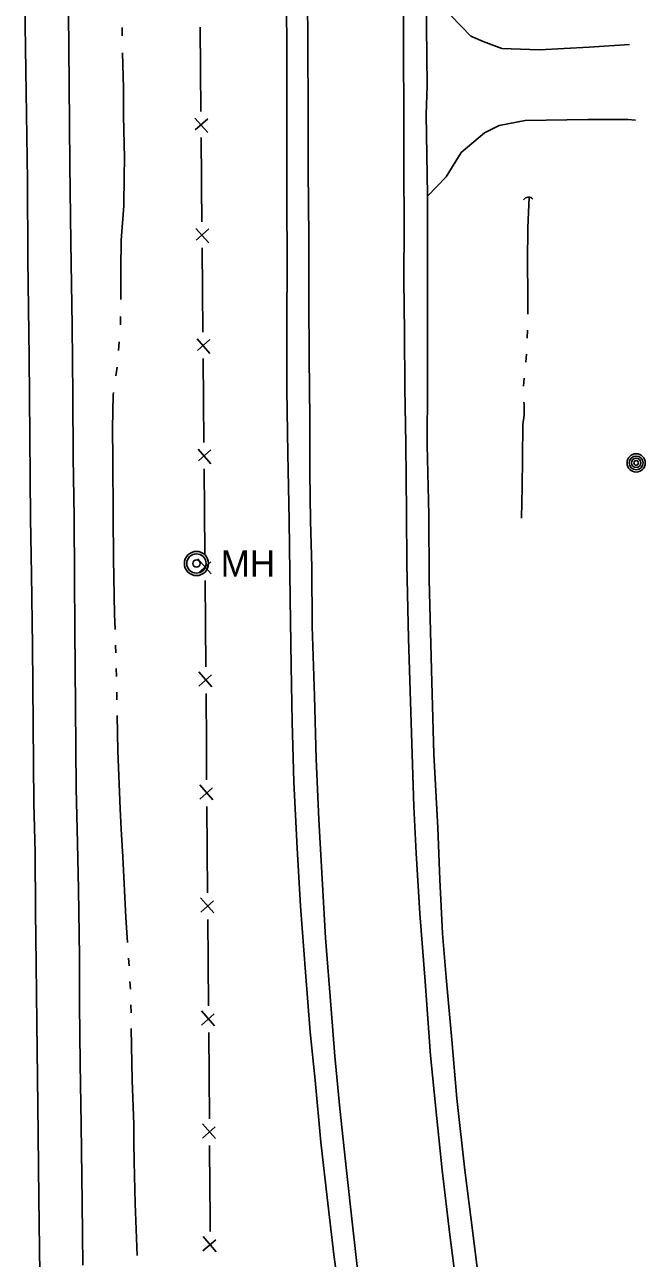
# Model space of a CAD drawing. Extents: x 589250 to 1188077, y 162953 to 363065.
# Drawn here: x 594055.7 to 594207, y 188800.5 to 189101.2 of the extents above; entities that cross this region are included whole.
import ezdxf

# ---------------------------------------------------------------- set-up
doc = ezdxf.new("R2010")
doc.units = 0
for name, color, linetype in [('E_BMGRD', 7, 'Continuous'), ('E_DRN', 7, 'Continuous'), ('E_DWY', 7, 'Continuous'), ('E_FEN_P', 7, 'Continuous'), ('E_MISCPROP', 7, 'Continuous'), ('E_RDWY', 7, 'Continuous'), ('E_RDWY_Gravel', 7, 'Continuous'), ('E_UTL_MH', 7, 'Continuous'), ('E_WTR_FlowLine', 7, 'Continuous')]:
    doc.layers.add(name, color=color, linetype=linetype)

# ---------------------------------------------------------------- blocks, each defined once
blk = doc.blocks.new('MH')
at = {"layer": 'E_UTL_MH'}
for radius in [5, 4, 1.5]:
    blk.add_circle((0, 0), radius, dxfattribs=at)
blk.add_text('MH', height=10.8, dxfattribs=at).set_placement((10, -5.4))

msp = doc.modelspace()

# ---------------------------------------------------------------- linework, layer by layer
at = {"layer": 'E_DRN'}
msp.add_arc((594178.48, 189057.71), 1.43, 40.7474, 147.0076, dxfattribs=at)
at = {"layer": 'E_DWY'}
for p, q in [((594159.52, 189103.36), (594164.43, 189098.37)), ((594164.43, 189098.37), (594167.41, 189097.07)), ((594167.41, 189097.07), (594171.95, 189095.39)), ((594171.95, 189095.39), (594181.08, 189095.04)), ((594181.08, 189095.04), (594193.29, 189095.69)), ((594193.29, 189095.69), (594203.1, 189096.36)), ((594167.74, 189074.83), (594171.37, 189076.57)), ((594171.37, 189076.57), (594177.66, 189077.83)), ((594177.66, 189077.83), (594192.91, 189078.04)), ((594192.91, 189078.04), (594202.7, 189078.08)), ((594202.7, 189078.08), (594204.57, 189077.87)), ((594162.08, 189070.04), (594167.74, 189074.83)), ((594158.39, 189064.09), (594162.08, 189070.04)), ((594153.89, 189059.34), (594158.39, 189064.09))]:
    msp.add_line(p, q, dxfattribs=at)
at = {"layer": 'E_FEN_P'}
for p, q in [((594098.42, 189100.52), (594098.52, 189090.25)), ((594098.52, 189090.25), (594098.61, 189079.98)), ((594097.18, 189078.39), (594100.33, 189074.84)), ((594100.3, 189078.25), (594097.27, 189075.54)), ((594098.66, 189073.63), (594098.76, 189063.36)), ((594098.76, 189063.36), (594098.77, 189061.79)), ((594098.77, 189061.79), (594098.85, 189053.09)), ((594097.43, 189051.49), (594100.58, 189047.95)), ((594100.55, 189051.36), (594097.52, 189048.64)), ((594098.91, 189046.73), (594099.01, 189036.46)), ((594099.01, 189036.46), (594099.11, 189026.19)), ((594097.69, 189024.6), (594100.84, 189021.05)), ((594100.8, 189024.46), (594097.78, 189021.74)), ((594099.17, 189019.83), (594099.27, 189009.57)), ((594099.27, 189009.57), (594099.37, 188999.3)), ((594097.95, 188997.7), (594101.09, 188994.16)), ((594101.06, 188997.57), (594098.04, 188994.85)), ((594099.43, 188992.94), (594099.53, 188982.67)), ((594099.61, 188972.18), (594099.53, 188982.69)), ((594101.12, 188967.3), (594097.9, 188970.94)), ((594097.93, 188967.44), (594101.03, 188970.22)), ((594099.74, 188955.16), (594099.66, 188965.67)), ((594099.83, 188944.64), (594099.74, 188955.16)), ((594101.34, 188939.77), (594098.12, 188943.4)), ((594098.15, 188939.91), (594101.25, 188942.69)), ((594099.89, 188936.22), (594099.88, 188938.14)), ((594099.96, 188927.62), (594099.89, 188936.22)), ((594100.04, 188917.11), (594099.96, 188927.62)), ((594101.56, 188912.23), (594098.34, 188915.87)), ((594098.37, 188912.38), (594101.47, 188915.16)), ((594100.18, 188900.09), (594100.1, 188910.6)), ((594100.26, 188889.58), (594100.18, 188900.09)), ((594101.77, 188884.7), (594098.56, 188888.34)), ((594098.58, 188884.84), (594101.68, 188887.62)), ((594100.39, 188872.96), (594100.31, 188883.07)), ((594100.4, 188872.56), (594100.39, 188872.96)), ((594100.48, 188862.05), (594100.4, 188872.56)), ((594101.99, 188857.17), (594098.78, 188860.8)), ((594098.8, 188857.31), (594101.9, 188860.09)), ((594100.62, 188845.03), (594100.53, 188855.54)), ((594100.71, 188834.51), (594100.62, 188845.03)), ((594102.22, 188829.64), (594099, 188833.27)), ((594099.03, 188829.78), (594102.13, 188832.56)), ((594100.84, 188817.49), (594100.76, 188828.01)), ((594100.9, 188811.03), (594100.84, 188817.49)), ((594100.88, 188806.98), (594100.9, 188811.03)), ((594099.14, 188802.27), (594102.27, 188805.01)), ((594102.32, 188802.08), (594099.15, 188805.76))]:
    msp.add_line(p, q, dxfattribs=at)
at = {"layer": 'E_MISCPROP'}
for radius in [2.23, 1.67, 1.12, 0.558]:
    msp.add_circle((594204.73, 188994.35), radius, dxfattribs=at)
at = {"layer": 'E_RDWY'}
for p, q in [((594124.67, 189096.45), (594124.65, 189111.84)), ((594148.14, 189066.16), (594147.98, 189108.87)), ((594055.94, 189090.09), (594055.68, 189106.5)), ((594124.76, 189079.98), (594124.67, 189096.45)), ((594056.33, 189063.27), (594055.94, 189090.09)), ((594124.81, 189065.63), (594124.76, 189079.98)), ((594124.93, 189049.27), (594124.81, 189065.63)), ((594148.17, 189052.35), (594148.14, 189066.16)), ((594056.48, 189043.93), (594056.33, 189063.27)), ((594148.13, 189038.88), (594148.17, 189052.35)), ((594124.92, 189034.16), (594124.93, 189049.27)), ((594056.81, 189020.08), (594056.48, 189043.93)), ((594148.27, 189026.11), (594148.13, 189038.88)), ((594125.03, 189019.96), (594124.92, 189034.16)), ((594148.36, 189012.61), (594148.27, 189026.11)), ((594056.97, 189000.82), (594056.81, 189020.08)), ((594125.16, 189005.08), (594125.03, 189019.96)), ((594148.57, 188999.09), (594148.36, 189012.61)), ((594125.22, 188991.97), (594125.16, 189005.08)), ((594057.12, 188980.81), (594056.97, 189000.82)), ((594148.71, 188982.15), (594148.57, 188999.09)), ((594125.39, 188980.24), (594125.22, 188991.97)), ((594148.85, 188969.69), (594148.71, 188982.15)), ((594057.36, 188967.26), (594057.12, 188980.81)), ((594125.64, 188968.94), (594125.39, 188980.24)), ((594057.58, 188949.77), (594057.36, 188967.26)), ((594125.73, 188954.52), (594125.64, 188968.94)), ((594149.2, 188951.52), (594148.85, 188969.69)), ((594126.29, 188937.52), (594125.73, 188954.52)), ((594057.79, 188930.69), (594057.58, 188949.77)), ((594150.5, 188910.62), (594149.2, 188951.52)), ((594126.74, 188922.21), (594126.29, 188937.52)), ((594057.92, 188911.43), (594057.79, 188930.69)), ((594127.41, 188907.42), (594126.74, 188922.21)), ((594058.2, 188899.35), (594057.92, 188911.43)), ((594151.14, 188899.19), (594150.5, 188910.62)), ((594128.28, 188891.57), (594127.41, 188907.42)), ((594058.3, 188885.03), (594058.2, 188899.35)), ((594151.99, 188884.54), (594151.14, 188899.19)), ((594129.02, 188878.63), (594128.28, 188891.57)), ((594058.5, 188872.14), (594058.3, 188885.03)), ((594153.28, 188867.95), (594151.99, 188884.54)), ((594130.41, 188861.21), (594129.02, 188878.63)), ((594058.64, 188857.9), (594058.5, 188872.14)), ((594154.61, 188849.88), (594153.28, 188867.95)), ((594131.32, 188849.73), (594130.41, 188861.21)), ((594058.82, 188844.63), (594058.64, 188857.9)), ((594156.13, 188834.54), (594154.61, 188849.88)), ((594132.48, 188836.99), (594131.32, 188849.73)), ((594058.96, 188830.6), (594058.82, 188844.63)), ((594134.11, 188821.86), (594132.48, 188836.99)), ((594157.48, 188821.94), (594156.13, 188834.54)), ((594059.16, 188815.16), (594058.96, 188830.6)), ((594135.56, 188808.64), (594134.11, 188821.86)), ((594159.34, 188806.21), (594157.48, 188821.94)), ((594059.4, 188796.75), (594059.16, 188815.16)), ((594137.24, 188794.21), (594135.56, 188808.64)), ((594162.02, 188785.1), (594159.34, 188806.21))]:
    msp.add_line(p, q, dxfattribs=at)
at = {"layer": 'E_RDWY_Gravel'}
for p, q in [((594153.75, 189086.22), (594153.5, 189109.63)), ((594119.55, 189092.97), (594119.5, 189108.42)), ((594066.49, 189086.69), (594066.33, 189103.95)), ((594119.56, 189076.69), (594119.55, 189092.97)), ((594066.72, 189067.01), (594066.49, 189086.69)), ((594153.57, 189079.23), (594153.75, 189086.22)), ((594153.9, 189059.57), (594153.57, 189079.23)), ((594119.61, 189057.97), (594119.56, 189076.69)), ((594066.95, 189048.17), (594066.72, 189067.01)), ((594119.66, 189043.56), (594119.61, 189057.97)), ((594153.84, 189051.53), (594153.9, 189059.57)), ((594153.83, 189032.49), (594153.84, 189051.53)), ((594067.24, 189027.72), (594066.95, 189048.17)), ((594119.55, 189028.24), (594119.66, 189043.56)), ((594153.87, 189013.22), (594153.83, 189032.49)), ((594067.41, 189010.87), (594067.24, 189027.72)), ((594119.56, 189012.14), (594119.55, 189028.24)), ((594153.82, 188998.79), (594153.87, 189013.22)), ((594067.54, 188995.68), (594067.41, 189010.87)), ((594119.79, 188996.64), (594119.56, 189012.14)), ((594154.22, 188981.72), (594153.82, 188998.79)), ((594067.72, 188981.14), (594067.54, 188995.68)), ((594120.12, 188980.33), (594119.79, 188996.64)), ((594067.82, 188966.4), (594067.72, 188981.14)), ((594120.37, 188961.2), (594120.12, 188980.33)), ((594154.27, 188965.92), (594154.22, 188981.72)), ((594067.94, 188953.78), (594067.82, 188966.4)), ((594154.81, 188943.95), (594154.27, 188965.92)), ((594120.61, 188944.88), (594120.37, 188961.2)), ((594068.1, 188934.96), (594067.94, 188953.78)), ((594120.89, 188931.26), (594120.61, 188944.88)), ((594155.43, 188923.33), (594154.81, 188943.95)), ((594068.26, 188915.02), (594068.1, 188934.96)), ((594121.29, 188916.55), (594120.89, 188931.26)), ((594156.4, 188905.39), (594155.43, 188923.33)), ((594122.06, 188900.41), (594121.29, 188916.55)), ((594068.54, 188901.66), (594068.26, 188915.02)), ((594156.86, 188892.77), (594156.4, 188905.39)), ((594068.82, 188890.39), (594068.54, 188901.66)), ((594122.93, 188886.3), (594122.06, 188900.41)), ((594157.56, 188879.65), (594156.86, 188892.77)), ((594069.04, 188874.04), (594068.82, 188890.39)), ((594124.16, 188870.21), (594122.93, 188886.3)), ((594158.44, 188868.94), (594157.56, 188879.65)), ((594069.01, 188862.3), (594069.04, 188874.04)), ((594125.25, 188855.63), (594124.16, 188870.21)), ((594159.78, 188853.74), (594158.44, 188868.94)), ((594069.23, 188847.93), (594069.01, 188862.3)), ((594126.47, 188843.86), (594125.25, 188855.63)), ((594161.05, 188839.44), (594159.78, 188853.74)), ((594069.43, 188833.12), (594069.23, 188847.93)), ((594127.83, 188828.76), (594126.47, 188843.86)), ((594162.95, 188821.97), (594161.05, 188839.44)), ((594069.69, 188813.96), (594069.43, 188833.12)), ((594129.38, 188815.32), (594127.83, 188828.76)), ((594164.89, 188806.71), (594162.95, 188821.97)), ((594069.83, 188798.81), (594069.69, 188813.96)), ((594131.01, 188801.42), (594129.38, 188815.32)), ((594166.73, 188792.44), (594164.89, 188806.71)), ((594133.49, 188783.45), (594131.01, 188801.42))]:
    msp.add_line(p, q, dxfattribs=at)
at = {"layer": 'E_WTR_FlowLine'}
for p, q in [((594079.46, 189098.42), (594079.41, 189100.49)), ((594079.77, 189085.71), (594079.56, 189094.28)), ((594079.76, 189078.98), (594079.77, 189085.71)), ((594080.01, 189068.65), (594079.76, 189078.98)), ((594079.94, 189064.22), (594080.01, 189068.65)), ((594079.81, 189057.03), (594079.94, 189064.22)), ((594178.31, 189051.67), (594178.61, 189059.13)), ((594079.22, 189048.61), (594079.81, 189057.03)), ((594178.23, 189043.4), (594178.31, 189051.67)), ((594079.13, 189041.57), (594079.22, 189048.61)), ((594178.35, 189035.23), (594178.23, 189043.4)), ((594079.15, 189034.19), (594079.13, 189041.57)), ((594178.32, 189030.61), (594178.35, 189035.23)), ((594079.01, 189027.97), (594079.07, 189030.04)), ((594178.17, 189024.75), (594178.22, 189026.7)), ((594078.59, 189021.77), (594078.75, 189023.83)), ((594177.83, 189018.9), (594178, 189020.84)), ((594077.91, 189015.59), (594078.19, 189017.65)), ((594177.25, 189013.06), (594177.46, 189015)), ((594077.07, 189002.78), (594077.29, 189010.88)), ((594077.29, 189010.88), (594077.37, 189011.48)), ((594177.43, 189008.6), (594177.36, 189009.18)), ((594177.46, 189006), (594177.43, 189008.6)), ((594177, 188995.42), (594177.08, 189003.74)), ((594177.08, 189003.74), (594177.46, 189006)), ((594077.18, 188995.28), (594077.07, 189002.78)), ((594077.24, 188981.43), (594077.18, 188995.28)), ((594176.92, 188988.4), (594177, 188995.42)), ((594176.76, 188980.89), (594176.92, 188988.4)), ((594077.36, 188970.99), (594077.24, 188981.43)), ((594077.61, 188957.45), (594077.36, 188970.99)), ((594077.72, 188953.76), (594077.61, 188957.45)), ((594077.89, 188948.04), (594077.84, 188949.95)), ((594078.06, 188942.31), (594078.01, 188944.22)), ((594078.18, 188936.59), (594078.15, 188938.5)), ((594078.39, 188924.18), (594078.24, 188932.77)), ((594078.98, 188910.02), (594078.39, 188924.18)), ((594079.22, 188905.11), (594078.98, 188910.02)), ((594079.57, 188898.33), (594079.22, 188905.11)), ((594080.36, 188883.54), (594079.57, 188898.33)), ((594080.75, 188877.48), (594080.36, 188883.54)), ((594081.11, 188871.76), (594080.99, 188873.66)), ((594081.47, 188866.04), (594081.35, 188867.95)), ((594081.6, 188860.32), (594081.57, 188862.23)), ((594081.9, 188843.89), (594081.67, 188856.5)), ((594082.29, 188833.11), (594081.9, 188843.89)), ((594082.32, 188828.83), (594082.29, 188833.11)), ((594082.35, 188824.05), (594082.32, 188828.83)), ((594082.63, 188813.85), (594082.35, 188824.05)), ((594083.07, 188801.19), (594082.63, 188813.85)), ((594083.07, 188801.17), (594083.07, 188801.19))]:
    msp.add_line(p, q, dxfattribs=at)

# ---------------------------------------------------------------- block references
at = {"layer": 'E_BMGRD', "xscale": 0.5903335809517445, "yscale": 0.5903335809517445}
msp.add_blockref('MH', (594097.55, 188969.83), dxfattribs=at)

doc.saveas('drawing.dxf')
